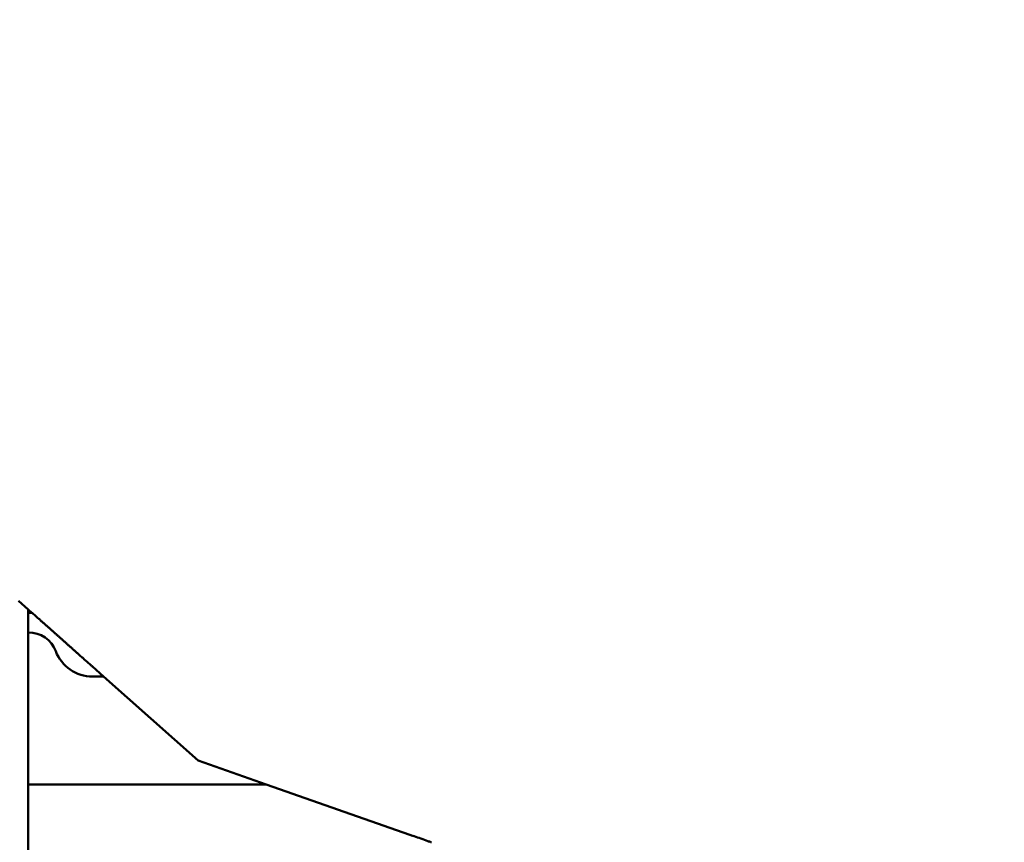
# Model space of a CAD drawing. Header units: millimetres. Extents: x 0 to 14369, y -869 to 2970.
# Tile 431 of 656: x 2639 to 2739, y 2490 to 2574. Entities that reach past the tile are written whole.
import ezdxf

# ---------------------------------------------------------------- set-up
doc = ezdxf.new("R2010")
doc.units = ezdxf.units.MM
doc.header["$LTSCALE"] = 10
for name, color, linetype, lineweight in [('Bemaßung (ISO)', 7, 'Continuous', 25), ('Bruchlinie (ISO)', 7, 'Continuous', 50), ('Sichtbar (ISO)', 7, 'Continuous', 50)]:
    doc.layers.add(name, color=color, linetype=linetype, lineweight=lineweight)
doc.styles.add('Notiztext (DIN)', font='isocpeur.ttf')
doc.dimstyles.new('Standard (DIN)', dxfattribs={"dimscale": 10, "dimtxt": 3.5, "dimasz": 2.5, "dimexe": 3.175, "dimexo": 0.8, "dimgap": 0.8, "dimtad": 1, "dimrnd": 1e-08, "dimzin": 0, "dimtxsty": 'Notiztext (DIN)', "dimcen": 0.09, "dimdle": 10, "dimclrd": 256, "dimclre": 256, "dimclrt": 256, "dimadec": 0, "dimazin": 0, "dimtfac": 1, "dimtmove": 0, "dimatfit": 3, "dimfxl": 1, "dimtolj": 1, "dimtzin": 0, "dimlwd": -1, "dimlwe": -1, "dimarcsym": 0})

# ---------------------------------------------------------------- blocks, each defined once
blk = doc.blocks.new('*D25')
at = {"layer": 'Bemaßung (ISO)', "transparency": 16777216}
for p, q in [((2533.78, 2462.92), (2533.78, 2706.67)), ((2625.78, 2462.92), (2625.78, 2706.67)), ((2558.78, 2674.92), (2600.78, 2674.92)), ((2625.78, 2674.92), (2787.16, 2674.92))]:
    blk.add_line(p, q, dxfattribs=at)
for points in [[(2558.78, 2679.09), (2558.78, 2670.76), (2533.78, 2674.92)], [(2600.78, 2679.09), (2600.78, 2670.76), (2625.78, 2674.92)]]:
    blk.add_solid(points, dxfattribs=at)
at = {"layer": 'Defpoints', "color": 0, "transparency": 16777216}
for p in [(2625.78, 2674.92), (2533.78, 2454.92), (2625.78, 2454.92)]:
    blk.add_point(p, dxfattribs=at)
at = {"layer": 'Bemaßung (ISO)', "transparency": 16777216, "insert": (2672.41, 2724.92), "char_height": 35, "attachment_point": 1, "style": 'Notiztext (DIN)'}
blk.add_mtext('\\A1;46,00', dxfattribs=at)

msp = doc.modelspace()

# ---------------------------------------------------------------- linework, layer by layer
at = {"layer": 'Bruchlinie (ISO)'}
for p, q in [((2638.783, 2514.643), (2639.783, 2513.754)), ((2639.783, 2513.754), (2640.154, 2513.424)), ((2640.154, 2513.424), (2640.171, 2513.409)), ((2640.154, 2513.424), (2640.171, 2513.409)), ((2646.321, 2507.937), (2647.461, 2506.924)), ((2647.461, 2506.924), (2657.089, 2498.358)), ((2657.089, 2498.358), (2664.039, 2495.924)), ((2664.039, 2495.924), (2678.677, 2490.796))]:
    msp.add_line(p, q, dxfattribs=at)
for points, weights in [([(2640.171, 2513.409), (2642.175, 2511.626), (2643.973, 2510.026)], [1, 1.22038803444, 1.06066481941]), ([(2643.973, 2510.026), (2645.046, 2509.071), (2646.321, 2507.937)], [1.31321961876, 1.52590095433, 1.19423707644])]:
    msp.add_rational_spline(points, weights, degree=2, dxfattribs=at)
msp.add_open_spline([(2678.677, 2490.796), (2678.738, 2490.774), (2678.801, 2490.752), (2678.953, 2490.699), (2679.044, 2490.667), (2679.332, 2490.567), (2679.558, 2490.487), (2680.071, 2490.308), (2680.324, 2490.219), (2680.633, 2490.111), (2680.739, 2490.074), (2680.851, 2490.034), (2680.873, 2490.027), (2680.877, 2490.025)], degree=3, knots=[-0.11877791, -0.11877791, -0.11877791, -0.11877791, -0.10943717, -0.10943717, -0.09630645, -0.09630645, -0.06698974, -0.06698974, -0.033407, -0.033407, -0.01341282, -0.01341282, -0.00000541, -0.00000541, -0.00000541, -0.00000541], dxfattribs=at)
at = {"layer": 'Sichtbar (ISO)'}
for p, q in [((2639.783, 2503.267), (2639.783, 2513.754)), ((2640.154, 2513.424), (2639.783, 2513.424)), ((2647.461, 2506.924), (2646.321, 2506.924)), ((2639.783, 2503.267), (2639.783, 2502.667)), ((2639.783, 2496.267), (2639.783, 2502.667)), ((2639.783, 2494.467), (2639.783, 2496.267)), ((2664.039, 2495.924), (2639.783, 2495.924)), ((2639.783, 2445.924), (2639.783, 2494.467))]:
    msp.add_line(p, q, dxfattribs=at)
for centre, radius, start, end in [((2639.783, 2508.424), 5, 85.55083, 90), ((2639.783, 2508.424), 3, 20.92483, 90), ((2646.321, 2510.924), 4, 200.92484, 270)]:
    msp.add_arc(centre, radius, start, end, dxfattribs=at)

# ---------------------------------------------------------------- dimensions: what is measured, and where the dimension line sits
at = {"layer": 'Bemaßung (ISO)'}
dim = msp.add_linear_dim(base=(2625.783, 2674.924), p1=(2533.783, 2454.924), p2=(2625.783, 2454.924), angle=180, dimstyle='Standard (DIN)', override={"dimgap": 0.8, "dimdec": 2, "dimlfac": 0.5, "dimtol": 0, "dimlim": 0, "dimtp": 0, "dimtm": 0, "dimtdec": 2, "dimtofl": 0, "dimatfit": 2}, dxfattribs=at)
dim.commit()
dim.dimension.update_dxf_attribs({"geometry": '*D25', "text_midpoint": (2725.788, 2674.924), "dimtype": 160})

doc.saveas('drawing.dxf')
